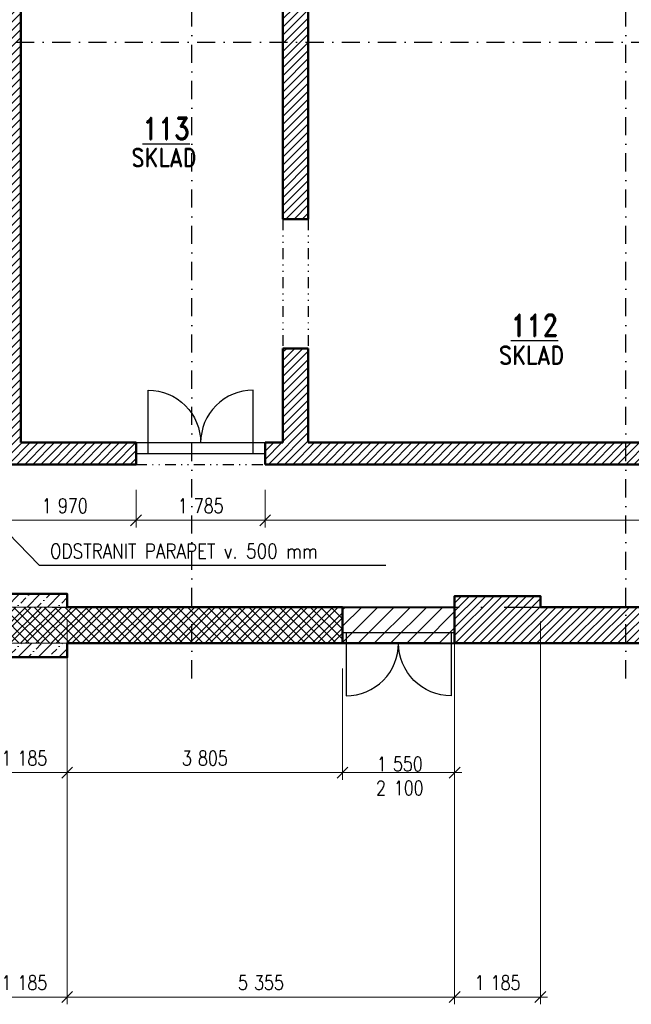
# Model space of a CAD drawing. Header units: millimetres. Extents: x -33711 to 544341, y -222428 to 596511.
# Tile 378 of 656: x 323147 to 331600, y -15724 to -2127. Entities that reach past the tile are written whole.
import ezdxf

# ---------------------------------------------------------------- set-up
doc = ezdxf.new("R2010")
doc.units = ezdxf.units.MM
doc.linetypes.add('DASHDOT', pattern=[0.5, 0.25, -0.125, 0, -0.125])
doc.linetypes.add('DIVIDE', pattern=[8, 3, -1.5, 0.25, -1.5, 0.25, -1.5])
for name, color, linetype in [('IN_BP_BOURACI PRACE', 40, 'Continuous'), ('IN_C_CERCHOVANA', 7, 'DIVIDE'), ('IN_C_OSA', 6, 'DASHDOT'), ('IN_C_TENKA', 7, 'Continuous'), ('IN_TEXT', 7, 'Continuous'), ('IN_VYPLNE OTVORU', 151, 'Continuous')]:
    doc.layers.add(name, color=color, linetype=linetype)
for name, color, linetype, lineweight in [('IN_C_TLUSTA', 5, 'Continuous', 50), ('IN_KOTY', 4, 'Continuous', 13), ('IN_NS_TLUSTA', 1, 'Continuous', 40), ('IN_SRAFY', 8, 'Continuous', 9)]:
    doc.layers.add(name, color=color, linetype=linetype, lineweight=lineweight)
doc.styles.add('Koty', font='romand.shx', dxfattribs={"width": 0.8})
doc.styles.add('ROMAND', font='romand.shx', dxfattribs={"width": 0.85})
doc.dimstyles.new('IN_100', dxfattribs={"dimtxt": 200, "dimasz": 150, "dimexe": 100, "dimexo": 350, "dimgap": 100, "dimtad": 1, "dimdec": 4, "dimrnd": 5, "dimdsep": 46, "dimlunit": 6, "dimtxsty": 'Koty', "dimblk": 'OBLIQUE', "dimcen": 40, "dimdle": 100, "dimclrd": 256, "dimclrt": 7, "dimadec": 0, "dimazin": 0, "dimtfac": 1, "dimtdec": 4, "dimtmove": 1, "dimatfit": 3, "dimldrblk": 'ARCHTICK', "dimfxl": 500, "dimtolj": 1, "dimtzin": 0, "dimlwd": -1, "dimlwe": -1, "dimarcsym": 0})

# ---------------------------------------------------------------- blocks, each defined once
blk = doc.blocks.new('_Oblique')
at = {"color": 0, "linetype": 'ByBlock', "lineweight": -2}
blk.add_line((-0.5, -0.5), (0.5, 0.5), dxfattribs=at)
blk = doc.blocks.new('*D53')
at = {"layer": 'DEFPOINTS', "color": 0, "transparency": 16777216}
for p in [(322785, -8268), (324755, -8268), (324755, -9040)]:
    blk.add_point(p, dxfattribs=at)
at = {"layer": 'IN_KOTY', "color": 0, "transparency": 16777216}
for p, q in [((322785, -8618), (322785, -9140)), ((324755, -8618), (324755, -9140))]:
    blk.add_line(p, q, dxfattribs=at)
at = {"layer": 'IN_KOTY', "transparency": 16777216}
blk.add_line((322685, -9040), (324855, -9040), dxfattribs=at)
at = {"layer": 'IN_KOTY', "transparency": 16777216, "xscale": 150, "yscale": 150, "zscale": 150, "rotation": 180}
blk.add_blockref('_Oblique', (322785, -9040), dxfattribs=at)
at = {"layer": 'IN_KOTY', "transparency": 16777216, "xscale": 150, "yscale": 150, "zscale": 150}
blk.add_blockref('_Oblique', (324755, -9040), dxfattribs=at)
at = {"layer": 'IN_KOTY', "color": 7, "transparency": 16777216, "insert": (323770, -8840), "char_height": 200, "attachment_point": 5, "style": 'Koty'}
blk.add_mtext('\\A1;1\xa0970', dxfattribs=at)
blk = doc.blocks.new('_ArchTick')
at = {"color": 0, "linetype": 'ByBlock', "lineweight": 13, "const_width": 0.15}
blk.add_lwpolyline([(-0.5, -0.5), (0.5, 0.5)], dxfattribs=at)
blk = doc.blocks.new('*D54')
at = {"layer": 'DEFPOINTS', "color": 0, "transparency": 16777216}
for p in [(322785, -8268), (324755, -8268), (322785, -9040)]:
    blk.add_point(p, dxfattribs=at)
at = {"layer": 'IN_KOTY', "color": 0, "transparency": 16777216}
for p, q in [((322785, -8618), (322785, -9140)), ((324755, -8618), (324755, -9140))]:
    blk.add_line(p, q, dxfattribs=at)
at = {"layer": 'IN_KOTY', "transparency": 16777216}
blk.add_line((324855, -9040), (322685, -9040), dxfattribs=at)
at = {"layer": 'IN_KOTY', "transparency": 16777216, "xscale": 150, "yscale": 150, "zscale": 150, "rotation": 180}
blk.add_blockref('_Oblique', (322785, -9040), dxfattribs=at)
at = {"layer": 'IN_KOTY', "transparency": 16777216, "xscale": 150, "yscale": 150, "zscale": 150}
blk.add_blockref('_Oblique', (324755, -9040), dxfattribs=at)
at = {"layer": 'IN_KOTY', "color": 7, "transparency": 16777216, "insert": (323770, -8840), "char_height": 200, "attachment_point": 5, "style": 'Koty'}
blk.add_mtext('\\A1;1\xa0970', dxfattribs=at)
blk = doc.blocks.new('*D55')
at = {"layer": 'DEFPOINTS', "color": 0, "transparency": 16777216}
for p in [(326540, -8268), (341160, -8268), (341160, -9040)]:
    blk.add_point(p, dxfattribs=at)
at = {"layer": 'IN_KOTY', "color": 0, "transparency": 16777216}
for p, q in [((326540, -8618), (326540, -9140)), ((341160, -8618), (341160, -9140))]:
    blk.add_line(p, q, dxfattribs=at)
at = {"layer": 'IN_KOTY', "transparency": 16777216}
blk.add_line((326440, -9040), (341260, -9040), dxfattribs=at)
at = {"layer": 'IN_KOTY', "transparency": 16777216, "xscale": 150, "yscale": 150, "zscale": 150, "rotation": 180}
blk.add_blockref('_Oblique', (326540, -9040), dxfattribs=at)
at = {"layer": 'IN_KOTY', "transparency": 16777216, "xscale": 150, "yscale": 150, "zscale": 150}
blk.add_blockref('_Oblique', (341160, -9040), dxfattribs=at)
at = {"layer": 'IN_KOTY', "color": 7, "transparency": 16777216, "insert": (333850, -8840), "char_height": 200, "attachment_point": 5, "style": 'Koty'}
blk.add_mtext('\\A1;14\xa0620', dxfattribs=at)
blk = doc.blocks.new('*D63')
at = {"layer": 'DEFPOINTS', "color": 0, "transparency": 16777216}
for p in [(324755, -8268), (326540, -8268), (326540, -9040)]:
    blk.add_point(p, dxfattribs=at)
at = {"layer": 'IN_KOTY', "color": 0, "transparency": 16777216}
for p, q in [((324755, -8618), (324755, -9140)), ((326540, -8618), (326540, -9140))]:
    blk.add_line(p, q, dxfattribs=at)
at = {"layer": 'IN_KOTY', "transparency": 16777216}
blk.add_line((324655, -9040), (326640, -9040), dxfattribs=at)
at = {"layer": 'IN_KOTY', "transparency": 16777216, "xscale": 150, "yscale": 150, "zscale": 150, "rotation": 180}
blk.add_blockref('_Oblique', (324755, -9040), dxfattribs=at)
at = {"layer": 'IN_KOTY', "transparency": 16777216, "xscale": 150, "yscale": 150, "zscale": 150}
blk.add_blockref('_Oblique', (326540, -9040), dxfattribs=at)
at = {"layer": 'IN_KOTY', "color": 7, "transparency": 16777216, "insert": (325648, -8840), "char_height": 200, "attachment_point": 5, "style": 'Koty'}
blk.add_mtext('\\A1;1\xa0785', dxfattribs=at)
blk = doc.blocks.new('*D149')
at = {"layer": 'DEFPOINTS', "color": 0, "transparency": 16777216}
for p in [(327608, -10738), (323804, -10932), (327608, -12525)]:
    blk.add_point(p, dxfattribs=at)
at = {"layer": 'IN_KOTY', "color": 0, "transparency": 16777216}
for p, q in [((327608, -11088), (327608, -12625)), ((323804, -11282), (323804, -12625))]:
    blk.add_line(p, q, dxfattribs=at)
at = {"layer": 'IN_KOTY', "transparency": 16777216}
blk.add_line((323704, -12525), (327708, -12525), dxfattribs=at)
at = {"layer": 'IN_KOTY', "transparency": 16777216, "xscale": 150, "yscale": 150, "zscale": 150, "rotation": 180}
blk.add_blockref('_Oblique', (323804, -12525), dxfattribs=at)
at = {"layer": 'IN_KOTY', "transparency": 16777216, "xscale": 150, "yscale": 150, "zscale": 150}
blk.add_blockref('_Oblique', (327608, -12525), dxfattribs=at)
at = {"layer": 'IN_KOTY', "color": 7, "transparency": 16777216, "insert": (325706, -12325), "char_height": 200, "attachment_point": 5, "style": 'Koty'}
blk.add_mtext('\\A1;3\xa0805', dxfattribs=at)
blk = doc.blocks.new('*D150')
at = {"layer": 'DEFPOINTS', "color": 0, "transparency": 16777216}
for p in [(327608, -10738), (329158, -10738), (329158, -12525)]:
    blk.add_point(p, dxfattribs=at)
at = {"layer": 'IN_KOTY', "color": 0, "transparency": 16777216}
for p, q in [((327608, -11088), (327608, -12625)), ((329158, -11088), (329158, -12625))]:
    blk.add_line(p, q, dxfattribs=at)
at = {"layer": 'IN_KOTY', "transparency": 16777216}
blk.add_line((327508, -12525), (329258, -12525), dxfattribs=at)
at = {"layer": 'IN_KOTY', "transparency": 16777216, "xscale": 150, "yscale": 150, "zscale": 150, "rotation": 180}
blk.add_blockref('_Oblique', (327608, -12525), dxfattribs=at)
at = {"layer": 'IN_KOTY', "transparency": 16777216, "xscale": 150, "yscale": 150, "zscale": 150}
blk.add_blockref('_Oblique', (329158, -12525), dxfattribs=at)
at = {"layer": 'IN_KOTY', "color": 7, "transparency": 16777216, "insert": (328400, -12571), "char_height": 200, "attachment_point": 5, "style": 'Koty'}
blk.add_mtext('\\A1;1\xa0550\\P2 100', dxfattribs=at)
blk = doc.blocks.new('*D510')
at = {"layer": 'DEFPOINTS', "color": 0, "transparency": 16777216}
for p in [(322618, -10058), (323804, -10058), (323804, -15624)]:
    blk.add_point(p, dxfattribs=at)
at = {"layer": 'IN_KOTY', "color": 3, "transparency": 16777216}
for p, q in [((322618, -10408), (322618, -15724)), ((323804, -10408), (323804, -15724)), ((322518, -15624), (323904, -15624))]:
    blk.add_line(p, q, dxfattribs=at)
at = {"layer": 'IN_KOTY', "color": 3, "transparency": 16777216, "xscale": 150, "yscale": 150, "zscale": 150, "rotation": 180}
blk.add_blockref('_Oblique', (322618, -15624), dxfattribs=at)
at = {"layer": 'IN_KOTY', "color": 3, "transparency": 16777216, "xscale": 150, "yscale": 150, "zscale": 150}
blk.add_blockref('_Oblique', (323804, -15624), dxfattribs=at)
at = {"layer": 'IN_KOTY', "color": 7, "transparency": 16777216, "insert": (323211, -15424), "char_height": 200, "attachment_point": 5, "style": 'Koty'}
blk.add_mtext('\\A1;1\xa0185', dxfattribs=at)
blk = doc.blocks.new('*D511')
at = {"layer": 'DEFPOINTS', "color": 0, "transparency": 16777216}
for p in [(323804, -10058), (329158, -10088), (329158, -15624)]:
    blk.add_point(p, dxfattribs=at)
at = {"layer": 'IN_KOTY', "color": 3, "transparency": 16777216}
for p, q in [((323804, -10408), (323804, -15724)), ((329158, -10438), (329158, -15724)), ((323704, -15624), (329258, -15624))]:
    blk.add_line(p, q, dxfattribs=at)
at = {"layer": 'IN_KOTY', "color": 3, "transparency": 16777216, "xscale": 150, "yscale": 150, "zscale": 150, "rotation": 180}
blk.add_blockref('_Oblique', (323804, -15624), dxfattribs=at)
at = {"layer": 'IN_KOTY', "color": 3, "transparency": 16777216, "xscale": 150, "yscale": 150, "zscale": 150}
blk.add_blockref('_Oblique', (329158, -15624), dxfattribs=at)
at = {"layer": 'IN_KOTY', "color": 7, "transparency": 16777216, "insert": (326481, -15424), "char_height": 200, "attachment_point": 5, "style": 'Koty'}
blk.add_mtext('\\A1;5\xa0355', dxfattribs=at)
blk = doc.blocks.new('*D512')
at = {"layer": 'DEFPOINTS', "color": 0, "transparency": 16777216}
for p in [(329158, -10088), (330344, -10088), (330344, -15624)]:
    blk.add_point(p, dxfattribs=at)
at = {"layer": 'IN_KOTY', "color": 3, "transparency": 16777216}
for p, q in [((329158, -10438), (329158, -15724)), ((330344, -10438), (330344, -15724)), ((329058, -15624), (330444, -15624))]:
    blk.add_line(p, q, dxfattribs=at)
at = {"layer": 'IN_KOTY', "color": 3, "transparency": 16777216, "xscale": 150, "yscale": 150, "zscale": 150, "rotation": 180}
blk.add_blockref('_Oblique', (329158, -15624), dxfattribs=at)
at = {"layer": 'IN_KOTY', "color": 3, "transparency": 16777216, "xscale": 150, "yscale": 150, "zscale": 150}
blk.add_blockref('_Oblique', (330344, -15624), dxfattribs=at)
at = {"layer": 'IN_KOTY', "color": 7, "transparency": 16777216, "insert": (329751, -15424), "char_height": 200, "attachment_point": 5, "style": 'Koty'}
blk.add_mtext('\\A1;1\xa0185', dxfattribs=at)
blk = doc.blocks.new('*D564')
at = {"layer": 'DEFPOINTS', "color": 0, "transparency": 16777216}
for p in [(322618, -10932), (323804, -10932), (323804, -12525)]:
    blk.add_point(p, dxfattribs=at)
at = {"layer": 'IN_KOTY', "color": 0, "transparency": 16777216}
for p, q in [((322618, -11282), (322618, -12625)), ((323804, -11282), (323804, -12625))]:
    blk.add_line(p, q, dxfattribs=at)
at = {"layer": 'IN_KOTY', "transparency": 16777216}
blk.add_line((322518, -12525), (323904, -12525), dxfattribs=at)
at = {"layer": 'IN_KOTY', "transparency": 16777216, "xscale": 150, "yscale": 150, "zscale": 150, "rotation": 180}
blk.add_blockref('_Oblique', (322618, -12525), dxfattribs=at)
at = {"layer": 'IN_KOTY', "transparency": 16777216, "xscale": 150, "yscale": 150, "zscale": 150}
blk.add_blockref('_Oblique', (323804, -12525), dxfattribs=at)
at = {"layer": 'IN_KOTY', "color": 7, "transparency": 16777216, "insert": (323211, -12325), "char_height": 200, "attachment_point": 5, "style": 'Koty'}
blk.add_mtext('\\A1;1\xa0185', dxfattribs=at)

msp = doc.modelspace()

# ---------------------------------------------------------------- hatches: boundary and pattern name
at = {"layer": 'IN_SRAFY'}
h = msp.add_hatch(dxfattribs=at)
h.set_pattern_fill('ANSI31', color=256, scale=25)
h.set_pattern_definition([(45, (322314.75, -7710.22), (-56.1266, 56.1266), [])])
h.paths.add_polyline_path([(322405.47557, -7667.56486), (322235.47666, -7667.56486), (322235.47666, -7767.57311), (322405.47557, -7767.57153)])
h.paths.add_polyline_path([(341160.47666, -7967.56486), (337525.47557, -7967.56486), (337525.47557, -8267.56486), (341160.47666, -8267.56486)], flags=17)
h.paths.add_polyline_path([(331525.47557, -7967.56486), (327135.47666, -7967.56486), (327135.47666, -6667.56486), (326785.47666, -6667.56486), (326785.47666, -7967.56486), (326540.47666, -7967.56486), (326540.47666, -8267.56486), (331525.47557, -8267.56486)])
h.paths.add_polyline_path([(327135.47666, -2437.56398), (326785.47666, -2437.56398), (326785.47666, -4882.56486), (327135.47666, -4882.56486)])
h.paths.add_polyline_path([(327135.47666, -267.56486), (328165.47666, -267.56486), (328165.47666, 232.43514), (325380.47666, 232.43514), (325380.47666, -267.56486), (326785.47666, -267.56486), (326785.47666, -2437.56398), (327135.47666, -2437.56398)])
h.paths.add_polyline_path([(331525.47557, 232.43514), (330415.47666, 232.43514), (330415.47666, -267.56486), (331525.47557, -267.56486)])
h.paths.add_polyline_path([(333215.47666, 232.43514), (332765.47666, 232.43514), (332765.47666, -267.56486), (333215.47666, -267.56486)])
h.paths.add_polyline_path([(331665.47666, 232.43514), (331525.47557, 232.43514), (331525.47557, -267.56486), (331665.47666, -267.56486)])
h.paths.add_polyline_path([(324280.47666, 232.43514), (322560.47666, 232.43548), (322560.47666, -2437.56398), (323160.47666, -2437.56398), (323160.47666, -267.56486), (324280.47666, -267.56486)])
h.paths.add_polyline_path([(323160.47666, -2437.56398), (322560.47666, -2437.56398), (322560.47666, -7667.56486), (322405.47557, -7667.56486), (322405.47557, -7767.57153), (322785.47666, -7767.56801), (322785.47666, -8267.56486), (324755.47666, -8267.56486), (324755.47666, -7967.56486), (323160.47666, -7967.56486)])
h.paths.add_polyline_path([(340395.47666, 232.43514), (338245.47666, 232.43514), (338245.47666, -267.56486), (339005.47666, -267.56486), (339005.47666, -2437.56398), (339355.47666, -2437.56398), (339355.47666, -267.56486), (340395.47666, -267.56486)])
h.paths.add_polyline_path([(336795.47666, 232.43514), (335395.47666, 232.43514), (335395.47666, -267.56486), (335695.47666, -267.56486), (335695.47666, -2437.56398), (336045.47666, -2437.56398), (336045.47666, -267.56486), (336795.47666, -267.56486)])
h.paths.add_polyline_path([(336045.47666, -2437.56398), (335695.47666, -2437.56398), (335695.47666, -7967.56486), (331525.47557, -7967.56486), (331525.47557, -8267.56486), (337525.47557, -8267.56486), (337525.47557, -7967.56486), (336045.47666, -7967.56486), (336045.47666, -5427.56486), (337525.47557, -5427.56486), (337525.47557, -5077.56486), (336045.47666, -5077.56486)])
h.paths.add_polyline_path([(343945.47666, 232.43514), (343525.47557, 232.43514), (343525.47557, -267.56486), (343547.97666, -267.56486), (343945.47666, -267.56486)])
h.paths.add_polyline_path([(343525.47557, 232.43514), (341875.47666, 232.43514), (341875.47666, -267.56486), (342320.47666, -267.56486), (342320.47666, -2437.56398), (342670.47666, -2437.56398), (342670.47666, -2290.06486), (342670.47666, -2267.56486), (343525.47557, -2267.56486), (343525.47557, -2167.56486), (342670.47666, -2167.56486), (342670.47666, -1267.56486), (343525.47557, -1267.56486), (343525.47557, -1167.56486), (342670.47666, -1167.56486), (342670.47666, -267.56486), (343525.47557, -267.56486)])
h.paths.add_polyline_path([(339005.47666, -4077.56486), (339355.47666, -4077.56486), (339355.47666, -2437.56398), (339005.47666, -2437.56398)])
h.paths.add_polyline_path([(342320.47666, -3977.56486), (342670.47666, -3977.56486), (342670.47666, -3767.56486), (343525.47557, -3767.56486), (343525.47557, -3417.56486), (342670.47666, -3417.56486), (342670.47666, -2437.56398), (342320.47666, -2437.56398)])
h.paths.add_polyline_path([(342670.47666, -4977.56486), (342320.47666, -4977.56486), (342320.47666, -5077.56486), (337525.47557, -5077.56486), (337525.47557, -5427.56486), (342480.47666, -5427.56486), (342480.47666, -7967.56486), (342480.47666, -8267.56486), (342980.47666, -8267.56486), (342980.47666, -7967.56486), (342830.47666, -7967.56486), (342830.47666, -5427.56486), (342670.47666, -5427.56486)])
h = msp.add_hatch(dxfattribs=at)
h.set_pattern_fill('ANSI31', color=256, scale=25)
h.paths.add_polyline_path([(360256.83147, -10237.56486), (356850.47666, -10237.56486), (356850.47666, -8267.56486), (361310.47666, -8267.56486), (361310.47666, -7967.56486), (356700.47666, -7967.56486), (356700.47666, -8267.56486), (356700.47666, -10237.56486), (355870.47666, -10237.56486), (355525.47557, -10237.56485), (355525.47557, -10737.56486), (360256.83147, -10737.56486)])
h.paths.add_polyline_path([(331525.47557, -10237.56486), (330344.47666, -10237.56486), (330344.47666, -10087.56486), (329158.47666, -10087.56486), (329158.47666, -10737.56486), (331525.47557, -10737.56486)])
h.paths.add_polyline_path([(337525.47557, -10237.56486), (335920.47666, -10237.56486), (334670.47666, -10237.56483), (334670.47666, -10237.56486), (331525.47557, -10237.56486), (331525.47557, -10737.56486), (337525.47557, -10737.56486)])
h.paths.add_polyline_path([(335920.47666, -10087.56486), (334670.47666, -10087.56486), (334670.47666, -10237.56398), (335920.47666, -10237.56398)])
h.paths.add_polyline_path([(343525.47557, -10237.56486), (342570.47666, -10237.56486), (341320.47666, -10237.56484), (341320.47666, -10237.56486), (337525.47557, -10237.56486), (337525.47557, -10737.56486), (343525.47557, -10737.56486)])
h.paths.add_polyline_path([(342570.47666, -10087.56486), (341320.47666, -10087.56486), (341320.47666, -10237.56398), (342570.47666, -10237.56398)])
h.paths.add_polyline_path([(349525.47557, -10237.56486), (349220.47666, -10237.56486), (347970.47666, -10237.56484), (347970.47666, -10237.56486), (343525.47557, -10237.56486), (343525.47557, -10737.56486), (349525.47557, -10737.56486)])
h.paths.add_polyline_path([(349220.47666, -10087.56486), (347970.47666, -10087.56486), (347970.47666, -10237.56398), (349220.47666, -10237.56398)])
h.paths.add_polyline_path([(355525.47557, -10237.56398), (354620.47666, -10237.56398), (354620.47666, -10237.56486), (349525.47557, -10237.56486), (349525.47557, -10737.56486), (355525.47557, -10737.56486)])
h.paths.add_polyline_path([(355870.47666, -10087.56486), (355525.47557, -10087.56486), (355525.47557, -10237.56398), (355870.47666, -10237.56398)], flags=17)
h.paths.add_polyline_path([(355525.47557, -10087.56486), (354620.47666, -10087.56486), (354620.47666, -10237.56398), (355525.47557, -10237.56398)])
h = msp.add_hatch(dxfattribs=at)
h.set_pattern_fill('BETON-PROSTY', color=256, scale=50, pattern_type=2)
h.set_pattern_definition([(45, (19814, 0), (-141.42136, 141.42136), []), (45, (19955.42, 0), (-70.71068, 212.13203), [100, -50, 0, -50])])
h.paths.add_polyline_path([(323804.47666, -10057.56486), (322618.47666, -10057.56486), (322618.47666, -10237.56398), (323804.47666, -10237.56486)])
h.paths.add_polyline_path([(323804.77895, -10737.56486), (322618.47666, -10737.56486), (322618.47666, -10931.58989), (323804.47666, -10931.58989)])
h = msp.add_hatch(dxfattribs=at)
h.set_pattern_fill('ZDIVO-STR_PEV', color=256, scale=50, pattern_type=2)
h.set_pattern_definition([(45, (0, 0), (-106.06602, 106.06602), []), (45, (70.71, 0), (-106.06602, 106.06602), []), (135, (0, 0), (-70.710678, -70.710678), [])])
edge = h.paths.add_edge_path()
edge.add_line((323613.68928, -10237.56486), (322618.47666, -10237.56486))
edge.add_line((322618.47666, -10237.56486), (322505.48207, -10237.56486))
edge.add_line((322505.48207, -10237.56486), (322505.48207, -10237.56876))
edge.add_line((322505.48207, -10237.56876), (321908.47666, -10237.56398))
edge.add_line((321908.47666, -10237.56398), (321908.47666, -10737.56486))
edge.add_line((321908.47666, -10737.56486), (322618.47666, -10737.56486))
edge.add_line((322618.47666, -10737.56486), (323563.4569, -10737.56486))
edge.add_arc((323189.12726, -10725.0282), 374.53951, 358.081825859, 366.168274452)
edge.add_arc((323365.24485, -10435.22631), 317.48178, 308.18166878, 398.505624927)
edge = h.paths.add_edge_path()
edge.add_line((325525.47557, -10237.56486), (323804.47666, -10237.56486))
edge.add_line((323804.47666, -10237.56486), (323613.68928, -10237.56486))
edge.add_arc((323365.24485, -10435.22631), 317.48178, -51.81833122, 38.505624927, ccw=False)
edge.add_arc((323189.12726, -10725.0282), 374.53951, -1.918174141, 6.168274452, ccw=False)
edge.add_line((323563.4569, -10737.56486), (323855.47666, -10737.56486))
edge.add_line((323855.47666, -10737.56486), (325525.47557, -10737.56486))
edge.add_line((325525.47557, -10737.56486), (325525.47557, -10237.56486))
h.paths.add_polyline_path([(327608.47666, -10237.56486), (325525.47557, -10237.56486), (325525.47557, -10737.56486), (327608.47666, -10737.56486)])
at = {"layer": 'IN_SRAFY', "lineweight": 30}
h = msp.add_hatch(dxfattribs=at)
h.set_pattern_fill('ANSI31', color=12, scale=50)
h.set_pattern_definition([(45, (-1342, 0), (-112.2532, 112.2532), [])])
h.paths.add_polyline_path([(327608.47666, -10237.56486), (327608.47666, -10587.56486), (329158.47666, -10587.56486), (329158.47666, -10237.56486)])
h.paths.add_polyline_path([(327658.47666, -10587.56486), (327658.47666, -10737.56486), (329108.47666, -10737.56486), (329108.47666, -10587.56486)])
h.paths.add_polyline_path([(329158.47666, -10587.56486), (329108.47666, -10587.56486), (329108.47666, -10737.56486), (329158.47666, -10737.56486)])
h.paths.add_polyline_path([(327608.47666, -10737.56486), (327658.47666, -10737.56486), (327658.47666, -10587.56486), (327608.47666, -10587.56486)])

# ---------------------------------------------------------------- linework, layer by layer
at = {"layer": 'IN_BP_BOURACI PRACE'}
for p, q in [((327608.47666, -10587.56486), (329158.47666, -10587.56486)), ((327658.47666, -10587.56486), (327658.47666, -10737.56486)), ((329108.47666, -10587.56486), (329108.47666, -10737.56486)), ((327608.47666, -10737.56486), (329158.47666, -10737.56486))]:
    msp.add_line(p, q, dxfattribs=at)
for points in [[(327658.47666, -10737.56486), (327658.47666, -11462.56486, 0.4142135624), (328383.47666, -10737.56486)], [(329108.47666, -10737.56486), (329108.47666, -11462.56486, -0.4142135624), (328383.47666, -10737.56486)]]:
    msp.add_lwpolyline(points, format="xyb", dxfattribs=at)
at = {"layer": 'IN_C_CERCHOVANA', "ltscale": 50}
for p, q in [((326785.47666, -4882.56486), (326785.47666, -6667.56486)), ((327135.47666, -4882.56486), (327135.47666, -6667.56486)), ((324755.47667, -8267.56486), (326540.47666, -8267.56486))]:
    msp.add_line(p, q, dxfattribs=at)
at = {"layer": 'IN_C_OSA', "color": 4, "ltscale": 1000}
for p, q in [((325525.47557, -11223.72868), (325525.47557, 18227.7232)), ((331525.47557, -11223.72868), (331525.47557, 18227.7232)), ((291091.3862, -2437.56398), (356092.68823, -2437.56398))]:
    msp.add_line(p, q, dxfattribs=at)
at = {"layer": 'IN_C_OSA', "color": 4, "ltscale": 2500}
msp.add_line((291091.3862, -10237.56486), (356092.68823, -10237.56398), dxfattribs=at)
at = {"layer": 'IN_C_TLUSTA'}
for p, q in [((323160.47666, -267.56486), (323160.47666, -7967.56486)), ((326785.47666, -267.56486), (326785.47666, -4882.56486)), ((327135.47666, -267.56486), (327135.47666, -4882.56486)), ((326785.47666, -4882.56486), (327135.47666, -4882.56486)), ((326785.47666, -6667.56486), (327135.47666, -6667.56486)), ((326785.47666, -6667.56486), (326785.47666, -7967.56486)), ((327135.47666, -6667.56486), (327135.47666, -7967.56486)), ((323160.47666, -7967.56486), (324755.47666, -7967.56486)), ((324755.47666, -8267.56486), (324755.47666, -7967.56486)), ((326540.47666, -8267.56486), (326540.47666, -7967.56486)), ((326540.47666, -7967.56486), (326785.47666, -7967.56486)), ((327135.47666, -7967.56486), (335695.47666, -7967.56486)), ((324755.47666, -8267.56486), (322785.47666, -8267.56486)), ((341160.47666, -8267.56486), (326540.47666, -8267.56486)), ((327608.47666, -10237.56486), (327608.47666, -10737.56486)), ((329158.47666, -10237.56486), (329158.47666, -10737.56486)), ((330344.47666, -10237.56398), (334670.47666, -10237.56486)), ((328950.47666, -10737.56486), (323837.99493, -10737.56486)), ((329158.47666, -10737.56486), (360256.83147, -10737.56486))]:
    msp.add_line(p, q, dxfattribs=at)
for points in [[(322618.47666, -10237.56398), (322618.47666, -10057.56486), (323804.47666, -10057.56486), (323804.47666, -10237.56486), (327608.47666, -10237.56486)], [(329158.47666, -10237.56398), (329158.47666, -10087.56486), (330344.47666, -10087.56486), (330344.47666, -10237.56398)], [(322618.47666, -10737.56486), (322618.47666, -10931.58989), (323804.47666, -10931.58989), (323804.77895, -10737.56486), (327608.47666, -10737.56486)]]:
    msp.add_lwpolyline(points, dxfattribs=at)
at = {"layer": 'IN_NS_TLUSTA'}
for p, q in [((327608.47666, -10237.56486), (329158.47666, -10237.56486)), ((327608.47666, -10737.56486), (329158.47666, -10737.56486))]:
    msp.add_line(p, q, dxfattribs=at)
at = {"layer": 'IN_SRAFY'}
for p, q in [((322618.47666, -10237.56486), (323855.47666, -10237.56486)), ((322618.47666, -10737.56486), (323855.47666, -10737.56486))]:
    msp.add_line(p, q, dxfattribs=at)
at = {"layer": 'IN_VYPLNE OTVORU'}
for p, q in [((324755.47666, -7967.56486), (326540.47666, -7967.56486)), ((324922.97666, -8117.56486), (324922.97666, -7967.56486)), ((326372.97666, -8117.56486), (326372.97666, -7967.56486)), ((324755.47666, -8117.56486), (326540.47666, -8117.56486))]:
    msp.add_line(p, q, dxfattribs=at)
for points in [[(324922.97666, -7967.56486), (324922.97666, -7242.56486, -0.4142135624), (325647.97666, -7967.56486)], [(326372.97666, -7967.56486), (326372.97666, -7242.56486, 0.4142135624), (325647.97666, -7967.56486)]]:
    msp.add_lwpolyline(points, format="xyb", dxfattribs=at)

# ---------------------------------------------------------------- texts
at = {"layer": 'IN_TEXT', "attachment_point": 7, "style": 'ROMAND'}
for s, insert, char_height, width in [('{\\L\\C0;113}', (324843.58904, -3779.69963), 300, 945.9689616), ('{\\C0;SKLAD}', (324690.32745, -4156.31063), 250, 2497.377199), ('{\\L\\C0;112}', (329933.829, -6497.62419), 300, 945.9689616), ('{\\C0;SKLAD}', (329771.42881, -6885.45754), 250, 2497.377199), ('{\\C0;ODSTRANIT PARAPET v. 500 mm}', (323564.8887, -9566.10829), 200, 4892.7072441)]:
    msp.add_mtext(s, dxfattribs=dict(at, insert=insert, char_height=char_height, width=width))

# ---------------------------------------------------------------- dimensions: what is measured, and where the dimension line sits
at = {"layer": 'IN_KOTY'}
for base, p1, p2, picture, middle in [((324755.47666, -9039.65864), (322785.47666, -8267.56486), (324755.47666, -8267.56486), '*D53', (323770.47666, -8839.65864)), ((322785.47666, -9039.6769), (324755.47666, -8267.56486), (322785.47666, -8267.56486), '*D54', (323770.47666, -8839.6769)), ((326540.47666, -9039.6769), (324755.47666, -8267.56486), (326540.47666, -8267.56486), '*D63', (325647.97666, -8839.6769)), ((341160.47666, -9039.69127), (326540.47666, -8267.56486), (341160.47666, -8267.56486), '*D55', (333850.47666, -8839.67158)), ((327608.47666, -12524.9398), (323804.47666, -10931.58989), (327608.47666, -10737.56486), '*D149', (325706.47666, -12324.9398)), ((323804.47666, -12524.9398), (322618.47666, -10931.58989), (323804.47666, -10931.58989), '*D564', (323211.47666, -12324.9398))]:
    dim = msp.add_linear_dim(base=base, p1=p1, p2=p2, dimstyle='IN_100', dxfattribs=at)
    dim.commit()
    dim.dimension.update_dxf_attribs({"geometry": picture, "text_midpoint": middle})
for base, p1, p2, picture, middle in [((323804.47666, -15624.10017), (322618.47666, -10057.56486), (323804.47666, -10057.56486), '*D510', (323211.47666, -15424.10017)), ((329158.47666, -15624.10017), (323804.47666, -10057.56486), (329158.47666, -10087.56486), '*D511', (326481.47666, -15424.10017)), ((330344.47666, -15624.10017), (329158.47666, -10087.56486), (330344.47666, -10087.56486), '*D512', (329751.47666, -15424.10017))]:
    dim = msp.add_linear_dim(base=base, p1=p1, p2=p2, dimstyle='IN_100', override={"dimclrd": 3, "dimclre": 3}, dxfattribs=at)
    dim.commit()
    dim.dimension.update_dxf_attribs({"geometry": picture, "text_midpoint": middle})
dim = msp.add_linear_dim(base=(329158.47666, -12524.9398), p1=(327608.47666, -10737.56486), p2=(329158.47666, -10737.56486), text='<>\\P2 100', dimstyle='IN_100', dxfattribs=at)
dim.commit()
dim.dimension.update_dxf_attribs({"geometry": '*D150', "text_midpoint": (328399.71584, -12937.52674), "dimtype": 160})

# ---------------------------------------------------------------- leaders
at = {"layer": 'IN_C_TENKA'}
msp.add_leader([(321855.1052, -8056.32751), (323417.87287, -9660.08958), (328207.47244, -9660.08958)], dimstyle='IN_100', override={"dimgap": 150, "dimtad": 0, "dimfxl": 0.5}, dxfattribs=at)

doc.saveas('drawing.dxf')
